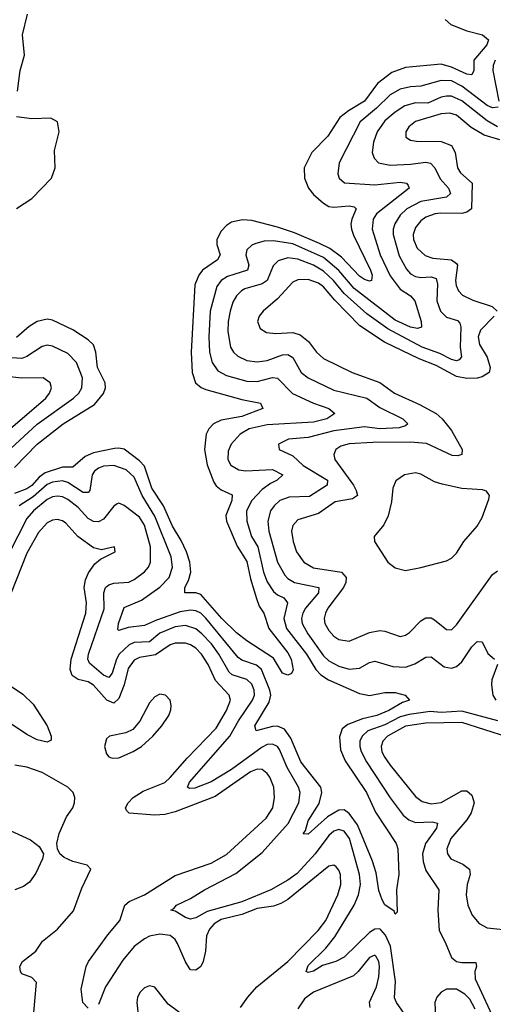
# Model space of a CAD drawing. Header units: inches. Extents: x 1694797 to 1849917, y 907313 to 1017959.
# Tile 575 of 656: x 1822282 to 1824134, y 925122 to 928969. Entities that reach past the tile are written whole.
import ezdxf

# ---------------------------------------------------------------- set-up
doc = ezdxf.new("R2010")
doc.units = ezdxf.units.IN
doc.header["$MEASUREMENT"] = 0
doc.layers.add('B8922', color=7, linetype='Continuous')

msp = doc.modelspace()

# ---------------------------------------------------------------- linework, layer by layer
at = {"layer": 'B8922', "color": 5}
for points, elevation in [([(1822273.2, 928690), (1822284.5, 928770), (1822300.9, 928830), (1822293.4, 928910), (1822312.9, 928990)], 620), ([(1823945.1, 928970), (1823967.3, 928950), (1824030, 928925.1), (1824091.8, 928910), (1824114.6, 928890), (1824107.8, 928870), (1824058, 928810), (1824057.5, 928770), (1824050, 928753.3), (1824030, 928755.4), (1823970, 928782.5), (1823930, 928794.4), (1823790, 928781.8), (1823737.2, 928762.8), (1823680.6, 928719.4), (1823630.5, 928650), (1823567.1, 928612.9), (1823534, 928586), (1823486.8, 928513.2), (1823423.5, 928450), (1823393.9, 928390), (1823395.5, 928350), (1823410.9, 928310), (1823430, 928285.7), (1823470, 928251.3), (1823490, 928239.3), (1823510, 928236.6), (1823570, 928241.4), (1823590, 928237.4), (1823598, 928230), (1823580.1, 928190), (1823576.2, 928170), (1823579.1, 928150), (1823586.4, 928126.4), (1823653.7, 927990), (1823660.1, 927970), (1823657, 927950), (1823650, 927947.2), (1823630, 927954.1), (1823610, 927966.7), (1823540.6, 928040.6), (1823494.8, 928074.8), (1823454.6, 928094.6), (1823356.3, 928136.3), (1823290, 928157.7), (1823190, 928184.1), (1823152.7, 928187.3), (1823110, 928177.3), (1823090, 928165.2), (1823070, 928142.4), (1823052.8, 928110), (1823052.3, 928090), (1823066.4, 928050), (1823054.8, 928030), (1822996.6, 927990), (1822981.8, 927970), (1822967.1, 927932.9), (1822952.5, 927670), (1822956.2, 927590), (1822969.6, 927550), (1822991.5, 927531.5), (1823010, 927523.8), (1823150, 927484.6), (1823223.8, 927470), (1823232.7, 927450), (1823150, 927418.5), (1823070, 927404.4), (1823040.2, 927390), (1823021.1, 927370), (1823011.3, 927350), (1823004.9, 927290), (1823015.3, 927230), (1823041.4, 927161.4), (1823050, 927148.1), (1823070, 927132.5), (1823112.5, 927112.5), (1823111.3, 927090), (1823088.2, 927031.8), (1823090.5, 927010), (1823132.3, 926912.3), (1823170, 926851.8), (1823184, 926784), (1823207.2, 926707.2), (1823218, 926678), (1823236.4, 926650), (1823256.1, 926590), (1823330, 926495.4), (1823343.1, 926470), (1823351.7, 926428.3), (1823344.8, 926415.2), (1823330, 926407.5), (1823310, 926415.3), (1823273.9, 926473.9), (1823170, 926541.9), (1823130, 926573.5), (1823072.5, 926630), (1822990, 926723.7), (1822970, 926729.5), (1822927.8, 926730), (1822927.4, 926750), (1822942.3, 926777.7), (1822950.8, 926810), (1822947.2, 926850), (1822934.4, 926890), (1822913.8, 926933.8), (1822878.8, 926990), (1822844.2, 927070), (1822799.2, 927139.2), (1822770, 927225), (1822750, 927245.5), (1822690, 927290.3), (1822670, 927295), (1822653.2, 927293.2), (1822570, 927276.9), (1822537.4, 927262.6), (1822490, 927220.1), (1822450, 927220.1), (1822381.9, 927198.1), (1822358.1, 927181.9), (1822330, 927149.2), (1822310, 927135.7), (1822262.1, 927117.9)], 620), ([(1824140.3, 928810), (1824132.7, 928790), (1824131.7, 928770), (1824155.7, 928650)], 640), ([(1824153.1, 928626.9), (1824130, 928624.3), (1824110, 928633.3), (1824010, 928709.1), (1823970, 928729.4), (1823930, 928730.6), (1823850, 928708.4), (1823810, 928706.7), (1823770, 928697.8), (1823730, 928674.7), (1823677.2, 928622.8), (1823612.7, 928570), (1823531.4, 928410), (1823526.3, 928366.3), (1823531.1, 928350), (1823551.9, 928331.9), (1823670, 928323.6), (1823770, 928333.3), (1823794.4, 928330), (1823800.8, 928320.8), (1823804.7, 928310), (1823676.3, 928210), (1823663.7, 928190), (1823659.9, 928150), (1823691.9, 928050), (1823730, 927967.8), (1823770, 927915.5), (1823809.7, 927889.7), (1823826.9, 927870), (1823851.1, 927790), (1823852.8, 927767.2), (1823837.1, 927762.9), (1823810, 927767.2), (1823750, 927794.9), (1823590, 927918.7), (1823530, 927988.4), (1823470, 928039.7), (1823350, 928092.9), (1823274.9, 928105.1), (1823237.2, 928102.8), (1823205.6, 928094.4), (1823190, 928087.7), (1823170.2, 928070), (1823166.7, 928050), (1823177.9, 928010), (1823172.9, 927990), (1823094.2, 927965.8), (1823070.1, 927949.9), (1823053.1, 927926.9), (1823027.1, 927830), (1823021.5, 927730), (1823024.3, 927670), (1823034.1, 927630), (1823056.3, 927596.3), (1823090, 927578.1), (1823170, 927556.4), (1823210, 927555.5), (1823270, 927570.5), (1823290, 927567.7), (1823348.5, 927508.5), (1823430.4, 927470.4), (1823490.2, 927450), (1823514, 927430), (1823483.2, 927410), (1823430, 927395.9), (1823250, 927386.2), (1823179.3, 927370), (1823143.5, 927350), (1823109, 927311), (1823097.4, 927282.6), (1823095.5, 927250), (1823107.9, 927227.9), (1823138.7, 927210), (1823166.7, 927206.7), (1823270, 927211.1), (1823311.3, 927190), (1823289.2, 927170), (1823262.7, 927157.3), (1823230, 927133), (1823189.2, 927090), (1823169.3, 927050), (1823169.7, 927010), (1823188.6, 926950), (1823212.7, 926910), (1823235.5, 926810), (1823250, 926772.4), (1823274.9, 926734.9), (1823290, 926721.7), (1823314.2, 926710), (1823329, 926690), (1823314.3, 926630), (1823325.6, 926590), (1823403.8, 926490), (1823439.5, 926430), (1823458.7, 926410), (1823489.5, 926390), (1823610, 926335.9), (1823650, 926328.4), (1823710, 926340.9), (1823750, 926339.8), (1823788.4, 926330), (1823806.4, 926310), (1823778.6, 926301.4), (1823725, 926270), (1823678.5, 926250), (1823622.3, 926237.7), (1823564.2, 926215.8), (1823542.2, 926197.8), (1823532.6, 926167.4), (1823535.8, 926115.8), (1823553.8, 926073.8), (1823637.6, 925950), (1823673.4, 925873.4), (1823754, 925750), (1823760.5, 925730), (1823764.7, 925630), (1823755.2, 925570), (1823758, 925482), (1823750, 925475.1), (1823745.6, 925485.6), (1823710, 925511.1), (1823699, 925530), (1823686.6, 925566.6), (1823676.1, 925636.1), (1823661.8, 925681.8), (1823603, 925823), (1823570, 925867.7), (1823550, 925881.8), (1823530, 925880.4), (1823485.8, 925854.2), (1823410, 925786.5), (1823390, 925788.7), (1823398.9, 925801.1), (1823410, 925838.6), (1823453.3, 925906.7), (1823463.5, 925950), (1823459.7, 925970), (1823380.6, 926070), (1823342.6, 926162.6), (1823317.5, 926197.5), (1823290, 926209.2), (1823270, 926207.9), (1823206.6, 926190), (1823201.7, 926210), (1823256.9, 926303.1), (1823263.4, 926330), (1823259.6, 926350), (1823226.9, 926430), (1823207.3, 926447.3), (1823150, 926466.7), (1823136.6, 926476.6), (1823010, 926631.1), (1822990, 926650.6), (1822970, 926659.5), (1822950, 926661.5), (1822910, 926655.8), (1822816.6, 926623.4), (1822770, 926602.3), (1822705.5, 926594.5), (1822670, 926582), (1822666.3, 926586.3), (1822668.9, 926610), (1822690, 926672.4), (1822758.7, 926701.3), (1822830, 926752), (1822866.3, 926790), (1822879.9, 926830), (1822874.7, 926870), (1822810, 927028.7), (1822760.6, 927110), (1822730, 927181), (1822698.3, 927210), (1822650, 927226.7), (1822610, 927224.5), (1822590, 927217.1), (1822574.9, 927205.1), (1822565.3, 927190), (1822555.7, 927130), (1822550, 927121.6), (1822530, 927121.5), (1822470, 927161.3), (1822450, 927167.7), (1822410, 927162), (1822390, 927152.9), (1822335, 927105), (1822280.1, 927070)], 640), ([(1824150, 928550), (1824110, 928572.9), (1824010, 928651.9), (1823970, 928669.6), (1823950, 928670.3), (1823930, 928666.1), (1823877.4, 928642.6), (1823830, 928643.9), (1823788, 928632), (1823750, 928607.4), (1823710, 928573.6), (1823679.9, 928530), (1823664.6, 928490), (1823660.1, 928450), (1823667.3, 928427.3), (1823684.4, 928410), (1823730, 928400.7), (1823810, 928404), (1823870, 928412.2), (1823888, 928408), (1823904.6, 928390), (1823926.4, 928346.4), (1823958.6, 928310), (1823965.7, 928290), (1823950, 928275.4), (1823850, 928257.9), (1823795.7, 928230), (1823770, 928204.5), (1823748.4, 928171.6), (1823741.7, 928150), (1823741.6, 928130), (1823766, 928046), (1823794.4, 927994.4), (1823810, 927976.4), (1823830, 927964.9), (1823850, 927961.6), (1823890, 927964.3), (1823910, 927957.1), (1823915.2, 927935.2), (1823912.9, 927870), (1823927.1, 927830), (1823950, 927806.9), (1823993, 927793), (1824002.9, 927782.9), (1824007, 927767), (1824004.2, 927690), (1824008.6, 927651.4), (1823999.8, 927640.2), (1823990, 927635.5), (1823970, 927640.7), (1823924.8, 927664.8), (1823855.2, 927690), (1823720.7, 927760.7), (1823639.5, 927819.5), (1823550, 927898.6), (1823509.1, 927950), (1823470, 927985.8), (1823430, 928009.9), (1823370, 928032.7), (1823330, 928037.9), (1823293, 928027), (1823273.4, 928006.6), (1823249.6, 927950), (1823230, 927936.9), (1823162.3, 927917.7), (1823148.8, 927910), (1823130, 927889.8), (1823115.4, 927864.6), (1823104.6, 927830), (1823096.9, 927790), (1823095.3, 927750), (1823106.5, 927690), (1823118.1, 927670), (1823134.6, 927654.6), (1823170, 927637.1), (1823210, 927631.7), (1823250, 927637.6), (1823310, 927659.7), (1823330, 927661), (1823350, 927649.4), (1823382.7, 927590), (1823410, 927569.1), (1823510, 927521.1), (1823638.8, 927490), (1823690, 927454.3), (1823780.3, 927410), (1823799.6, 927390), (1823790, 927382.2), (1823765.3, 927374.7), (1823690.1, 927369.9), (1823630, 927378.1), (1823510, 927362.9), (1823410, 927336.7), (1823332.7, 927330), (1823293.7, 927310), (1823296.4, 927290), (1823350, 927264.3), (1823390, 927227.3), (1823485.3, 927170), (1823484.1, 927150), (1823414.5, 927105.5), (1823336.1, 927103.9), (1823299, 927090), (1823276.6, 927070), (1823262.9, 927050), (1823251.5, 927010), (1823255.6, 926970), (1823290.5, 926850), (1823318.1, 926798.1), (1823330, 926785.5), (1823356.9, 926770), (1823450.9, 926750), (1823450.6, 926730), (1823399.3, 926670), (1823388.3, 926650), (1823384.2, 926630), (1823386.9, 926610), (1823408.3, 926570), (1823470, 926483.6), (1823490, 926464), (1823530, 926442.8), (1823570, 926431.5), (1823610, 926435), (1823650, 926458), (1823670, 926463.3), (1823741.4, 926441.4), (1823790, 926439.6), (1823827.1, 926452.9), (1823870, 926478.2), (1823890, 926480.2), (1823941.2, 926441.2), (1823970, 926435.3), (1823990, 926442.5), (1824010, 926460.5), (1824050, 926519.1), (1824070, 926539.6), (1824090, 926538.4), (1824112.7, 926492.7), (1824137.6, 926470)], 660), ([(1822269.2, 928230.8), (1822330, 928270.3), (1822406.3, 928350), (1822420.8, 928390), (1822418, 928458), (1822436.4, 928530), (1822429.9, 928569.9), (1822403.3, 928583.3), (1822330, 928580.9), (1822270, 928589.5)], 620), ([(1824159, 928499), (1824098, 928518), (1824047.5, 928547.5), (1823990, 928595.7), (1823963.3, 928603.3), (1823930, 928601.5), (1823830, 928570.8), (1823803.5, 928550), (1823791.1, 928530), (1823791.6, 928510), (1823810, 928497.5), (1823833.5, 928493.5), (1823930, 928493.3), (1823970, 928477.1), (1823984.6, 928450), (1823994, 928390), (1824005.8, 928370), (1824051, 928330), (1824047.8, 928230), (1824030, 928217), (1824010, 928211.3), (1823927.3, 928212.7), (1823906, 928210), (1823870, 928196.7), (1823850, 928183.4), (1823830, 928157.4), (1823820.8, 928130), (1823821.3, 928110), (1823835.8, 928075.8), (1823866.8, 928046.8), (1823897.2, 928037.2), (1823970, 928030.7), (1823990, 928016.8), (1823994, 928010), (1823985.8, 927950), (1823988.7, 927930), (1823998.1, 927910), (1824013, 927893), (1824053.2, 927873.2), (1824128.5, 927848.5), (1824148.1, 927830)], 680), ([(1824136.3, 927810), (1824083.6, 927756.4), (1824074, 927730), (1824079.8, 927699.8), (1824110.1, 927650), (1824120.8, 927610), (1824117.5, 927590), (1824090, 927574.1), (1824070, 927568.5), (1824030, 927567.5), (1823990, 927574.7), (1823910, 927618.2), (1823843.3, 927643.3), (1823708.4, 927708.4), (1823612.3, 927772.3), (1823513.5, 927873.5), (1823470, 927925.4), (1823450, 927939.2), (1823410, 927953.3), (1823370, 927952.8), (1823350, 927943.7), (1823290, 927878.4), (1823233.6, 927830), (1823218.2, 927810), (1823212.3, 927790), (1823222.4, 927762.4), (1823246.9, 927746.9), (1823283, 927743), (1823350, 927746.4), (1823377.9, 927737.9), (1823411.7, 927711.7), (1823442.2, 927670), (1823470, 927645.1), (1823581.7, 927590), (1823690, 927551.8), (1823746.8, 927510), (1823845.4, 927465.4), (1823909.8, 927429.8), (1823933.5, 927410), (1823970, 927364.2), (1824012, 927290), (1824010.1, 927269.9), (1823994.7, 927265.3), (1823973.3, 927266.7), (1823872.5, 927312.5), (1823810, 927318.7), (1823662.8, 927317.2), (1823570, 927311.4), (1823537.4, 927302.6), (1823518, 927290), (1823510.2, 927270), (1823514.3, 927250), (1823586.6, 927150), (1823597.9, 927130), (1823602.2, 927110), (1823583.3, 927096.7), (1823514.7, 927085.3), (1823450, 927039), (1823370, 927015.4), (1823350, 926992.4), (1823345.1, 926970), (1823351.2, 926930), (1823364.7, 926890), (1823393.1, 926850), (1823430, 926827.7), (1823540.2, 926810), (1823558.9, 926790), (1823557.4, 926770), (1823548.5, 926750), (1823486.8, 926670), (1823476.9, 926650), (1823472.9, 926630), (1823475.3, 926610), (1823490, 926582), (1823510, 926560.6), (1823530, 926547.2), (1823570, 926541.5), (1823650, 926574.2), (1823690, 926582.8), (1823710, 926580.6), (1823770, 926559.5), (1823790, 926563.9), (1823805.3, 926574.7), (1823850, 926620.5), (1823870, 926632.6), (1823890, 926632.1), (1823904.1, 926624.1), (1823950, 926586.2), (1823970, 926585.8), (1823990, 926604.1), (1824130, 926800.8), (1824150, 926815.3)], 680), ([(1822261.2, 927218.8), (1822350, 927310.5), (1822452.5, 927390), (1822574.7, 927465.3), (1822610, 927508.4), (1822617.6, 927530), (1822616, 927550), (1822586.5, 927610), (1822579.5, 927670), (1822570, 927698.4), (1822550, 927718), (1822490, 927757.4), (1822410, 927794.6), (1822390, 927798.5), (1822350, 927789.5), (1822319.2, 927770), (1822270, 927726.7)], 620), ([(1822230, 927277.3), (1822350, 927388.6), (1822492.7, 927490), (1822513.4, 927510), (1822525.3, 927530), (1822527.5, 927570), (1822503.7, 927630), (1822470, 927664.3), (1822410, 927693.2), (1822390, 927696.9), (1822370, 927692.2), (1822310, 927652.8), (1822290, 927645.2), (1822230, 927649.6)], 640), ([(1822210, 927340.1), (1822384.7, 927490), (1822398.9, 927510), (1822405.8, 927530), (1822401.4, 927550), (1822374, 927570), (1822290, 927568.6), (1822210, 927576.8)], 660), ([(1823797.2, 925070), (1823754.7, 925130), (1823747.9, 925147.9), (1823751.8, 925211.8), (1823731, 925350), (1823712.1, 925392.1), (1823693.9, 925413.9), (1823690, 925417.8), (1823670, 925416.3), (1823650, 925402.5), (1823550, 925305.9), (1823518, 925290), (1823466.2, 925273.8), (1823430, 925252.1), (1823410, 925246.9), (1823402.4, 925250), (1823410, 925273.7), (1823478.6, 925341.4), (1823514.4, 925385.6), (1823590.2, 925509.8), (1823606.9, 925550), (1823613.9, 925590), (1823610.3, 925630), (1823571.6, 925770), (1823550, 925798.7), (1823530, 925804.6), (1823510, 925798.7), (1823490, 925781.5), (1823437.4, 925710), (1823366.3, 925633.7), (1823330, 925607.2), (1823264.2, 925570), (1823150, 925522.7), (1823015.4, 925484.6), (1822970, 925459.6), (1822950, 925454.9), (1822930, 925461.1), (1822890, 925485.8), (1822873.2, 925490), (1822884, 925496), (1822894.5, 925510), (1822950, 925535.1), (1823005.1, 925570), (1823126.5, 925633.5), (1823230, 925715.5), (1823332, 925828), (1823373.8, 925910), (1823378.7, 925950), (1823371.8, 925970), (1823327.3, 926047.3), (1823297.6, 926117.6), (1823289.3, 926129.3), (1823270, 926138.9), (1823250, 926136.9), (1823230, 926127.1), (1823110, 926040.2), (1823030, 925990.8), (1822967.3, 925967.3), (1822945.5, 925965.5), (1822938, 925970), (1822945.6, 925990), (1823103.5, 926170), (1823136.9, 926230), (1823192.7, 926310), (1823199.8, 926330), (1823199.2, 926350), (1823190, 926373.3), (1823170, 926391.5), (1823113.3, 926410), (1823100.4, 926420.4), (1823061.2, 926490), (1823031.6, 926530), (1822994.2, 926570), (1822970, 926588.5), (1822930, 926601.6), (1822890, 926596.6), (1822830, 926571.8), (1822790, 926538.9), (1822730, 926536.1), (1822710, 926527), (1822670.4, 926489.6), (1822659.9, 926470), (1822644, 926416), (1822630, 926399), (1822610, 926408.5), (1822555.1, 926455.1), (1822548.4, 926470), (1822551.3, 926490), (1822612.5, 926667.5), (1822610.8, 926730), (1822618, 926750), (1822630, 926760.7), (1822650, 926767.3), (1822708.2, 926771.8), (1822730, 926781.5), (1822770, 926811.8), (1822785.2, 926830), (1822793.6, 926850), (1822793.9, 926910), (1822770, 926994.4), (1822750, 927025.6), (1822690, 927070.7), (1822670, 927079.8), (1822662.8, 927077.2), (1822650, 927068.6), (1822610, 927017.8), (1822590, 927007.2), (1822570, 927008.1), (1822550, 927020.7), (1822510, 927062.4), (1822470, 927094.4), (1822450, 927104.6), (1822430, 927107.7), (1822410, 927104.3), (1822390, 927094), (1822335.5, 927050), (1822310, 927019.6), (1822201.7, 926810)], 660), ([(1822550, 925107.8), (1822529.4, 925129.4), (1822522, 925182), (1822541.4, 925270), (1822551.6, 925290), (1822626.9, 925393.1), (1822673.7, 925450), (1822692.6, 925510), (1822710, 925523.3), (1822769.8, 925550), (1822890, 925625.2), (1823030, 925673.3), (1823090, 925707.4), (1823246.2, 925850), (1823272, 925890), (1823278.4, 925930), (1823275.9, 925970), (1823260.2, 926010), (1823250, 926024.5), (1823230, 926040.2), (1823210, 926041.5), (1823184.8, 926030), (1823045.7, 925934.3), (1822890, 925874.2), (1822850, 925864.2), (1822810, 925861.8), (1822709.4, 925869.4), (1822699.8, 925879.8), (1822695.9, 925890), (1822705.7, 925910), (1822726.2, 925930), (1822765, 925955), (1822850, 925988.2), (1822870, 926007.7), (1822936.3, 926083.7), (1823050, 926200.7), (1823090.3, 926270), (1823105.7, 926310), (1823101.4, 926330), (1823047.6, 926387.6), (1823018.3, 926450), (1822992.5, 926490), (1822970, 926513.7), (1822950, 926527.1), (1822930, 926533.6), (1822890, 926533.1), (1822870, 926526.8), (1822812.4, 926487.6), (1822750, 926476.7), (1822730, 926467.2), (1822706.3, 926433.7), (1822690.8, 926370), (1822670, 926317.5), (1822650, 926299.2), (1822623.3, 926310), (1822570, 926369.5), (1822550, 926381.8), (1822510, 926390.9), (1822486.9, 926406.9), (1822479.7, 926430), (1822482.9, 926470), (1822540.3, 926650), (1822543.1, 926690), (1822534.4, 926750), (1822539.2, 926780.8), (1822551.6, 926808.4), (1822576.4, 926843.6), (1822598.2, 926861.8), (1822655.6, 926890), (1822653.2, 926910), (1822602.3, 926897.7), (1822570, 926905), (1822509.9, 926949.9), (1822462.2, 927002.2), (1822450, 927011), (1822430, 927015.7), (1822410, 927013.1), (1822390, 927003), (1822355, 926965), (1822310, 926884.1), (1822226.5, 926673.5)], 680), ([(1824150.2, 926450.2), (1824127.6, 926390), (1824126, 926370), (1824132, 926330), (1824143, 926310)], 660), ([(1822197.3, 926397.3), (1822294.5, 926334.5), (1822335.1, 926295.1), (1822389.6, 926210), (1822405.7, 926170), (1822405.4, 926154.6), (1822390, 926146.5), (1822350, 926156), (1822310, 926176.2), (1822250, 926216.2)], 680), ([(1824151.5, 926230), (1824010, 926267.1), (1823930, 926262.3), (1823886.4, 926266.4), (1823805, 926255), (1823770, 926245.4), (1823710, 926213.6), (1823643.6, 926190), (1823621, 926170), (1823612.2, 926150), (1823611.3, 926130), (1823616.7, 926110), (1823637.2, 926070), (1823730, 925929.5), (1823781.1, 925861.1), (1823803.1, 925843.1), (1823830, 925832.6), (1823895, 925835), (1823915, 925830), (1823911.6, 925810), (1823868, 925750), (1823856.5, 925710), (1823859.6, 925679.6), (1823870, 925644.9), (1823920.9, 925570), (1823916.4, 925490), (1823921.9, 925410), (1823945.5, 925365.5), (1823970, 925304.6), (1823990, 925290.1), (1824010, 925285.8), (1824065.3, 925285.3), (1824068.4, 925270), (1824061.6, 925250), (1824062.2, 925222.2), (1824144.9, 925044.9)], 660), ([(1824190, 926166.4), (1824010, 926223), (1823870, 926220), (1823790, 926208.5), (1823719.6, 926170), (1823701.5, 926150), (1823695.7, 926130), (1823698.3, 926110), (1823706.5, 926090), (1823730, 926056.6), (1823830, 925934.3), (1823855, 925915), (1823890, 925905.8), (1823930, 925910.9), (1824010, 925956.6), (1824030, 925956.1), (1824050, 925938.8), (1824059.3, 925910), (1824046.6, 925870), (1824030, 925843.4), (1823967.9, 925770), (1823952.3, 925730), (1823954, 925710), (1823967.2, 925690), (1824014.2, 925670), (1824040.1, 925650), (1824043.3, 925630), (1824031.6, 925590), (1824027.1, 925550), (1824033.9, 925510), (1824050.5, 925470.5), (1824077.9, 925437.9), (1824110, 925420.8), (1824209.9, 925410.1)], 680), ([(1822337.1, 925090), (1822347.3, 925207.3), (1822330, 925227.2), (1822290, 925241.1), (1822284.6, 925250), (1822282.8, 925270), (1822292.8, 925290), (1822344.5, 925330), (1822370.8, 925369.2), (1822430, 925415.4), (1822492.2, 925487.8), (1822524.4, 925575.6), (1822559.8, 925650), (1822546.4, 925666.4), (1822490, 925680.5), (1822456.1, 925696.1), (1822439.4, 925710), (1822429.8, 925730), (1822426.8, 925750), (1822435.8, 925790), (1822465.2, 925854.8), (1822489.9, 925890), (1822496.5, 925910), (1822497.7, 925930), (1822490.8, 925950), (1822469.8, 925970), (1822370, 926028), (1822310, 926048.3), (1822263.3, 926056.7)], 720), ([(1822230, 925807.3), (1822324.4, 925764.4), (1822358.4, 925738.4), (1822375.2, 925710), (1822371.6, 925690), (1822345, 925635), (1822320.4, 925599.6), (1822297, 925583), (1822262.9, 925570)], 720), ([(1823145, 925110), (1823173.5, 925150), (1823209.7, 925190.3), (1823330, 925290), (1823448.9, 925410), (1823478.8, 925450), (1823526.1, 925550), (1823537, 925590), (1823535.8, 925630), (1823530, 925646.9), (1823519, 925659), (1823510, 925666.2), (1823490, 925662), (1823330, 925532.1), (1823303.5, 925516.5), (1823273.8, 925506.2), (1823210, 925496.4), (1823150, 925473.7), (1823070, 925453.2), (1823042.7, 925437.3), (1823023.6, 925416.4), (1823012.7, 925390), (1823008, 925330), (1822999.6, 925290), (1822990, 925269.9), (1822970, 925255.8), (1822950, 925257.1), (1822944.5, 925264.5), (1822930, 925287.7), (1822899.6, 925359.6), (1822890, 925375.2), (1822870.8, 925390.8), (1822830, 925396.1), (1822790, 925388.2), (1822770, 925378.3), (1822730, 925347.9), (1822684.8, 925295.2), (1822617.2, 925190), (1822590, 925121.5)], 680), ([(1823652.7, 925110), (1823649.5, 925130.5), (1823677.1, 925190), (1823685.6, 925230), (1823688.6, 925270), (1823685.4, 925290), (1823674.2, 925310), (1823670, 925313.7), (1823650, 925305.3), (1823605.6, 925250), (1823586.6, 925233.4), (1823430, 925169.9), (1823395.9, 925144.1), (1823370, 925104.4)], 680), ([(1822942.9, 925062.9), (1822862.4, 925122.4), (1822810, 925189.8), (1822790, 925194.5), (1822770, 925186.4), (1822752.4, 925170), (1822742.9, 925150), (1822740.5, 925130), (1822746.3, 925070)], 720), ([(1824062.9, 925102.9), (1824041.8, 925141.8), (1824021.9, 925161.9), (1823990, 925181.3), (1823950, 925181.2), (1823929.8, 925170.2), (1823912.8, 925150), (1823905.5, 925130), (1823907.6, 925070)], 660)]:
    msp.add_lwpolyline(points, dxfattribs=dict(at, elevation=elevation))
at = {"layer": 'B8922', "color": 5, "elevation": 720}
for points in [[(1823830, 927198), (1823786.3, 927190), (1823752.6, 927167.4), (1823741.3, 927138.7), (1823735.2, 927084.8), (1823722.3, 927030), (1823705.3, 926994.7), (1823668.4, 926950), (1823668.6, 926930), (1823721.8, 926850), (1823750, 926827.6), (1823790, 926816.6), (1823850, 926828.9), (1823950, 926855.1), (1823970, 926865.1), (1823990, 926884.3), (1824017.7, 926930), (1824069.9, 926990), (1824090, 927024.5), (1824116, 927096), (1824118.2, 927110), (1824106.6, 927126.6), (1824091.9, 927131.9), (1824010, 927137.6), (1823933.6, 927153.6), (1823903.6, 927163.6), (1823850, 927192.8)], [(1822830, 926333.8), (1822810, 926323.9), (1822790, 926299.7), (1822752.1, 926227.9), (1822723.8, 926196.2), (1822697.1, 926182.9), (1822633, 926170), (1822621.2, 926158.8), (1822613.2, 926130), (1822621.3, 926101.3), (1822630, 926088.9), (1822644.1, 926084.1), (1822670, 926085.5), (1822725.1, 926110), (1822757.6, 926130), (1822803.1, 926170), (1822838.2, 926210), (1822864.5, 926250), (1822872.9, 926272.9), (1822874.6, 926290), (1822869.8, 926309.8), (1822851.5, 926330)]]:
    msp.add_lwpolyline(points, close=True, dxfattribs=at)

doc.saveas('drawing.dxf')
